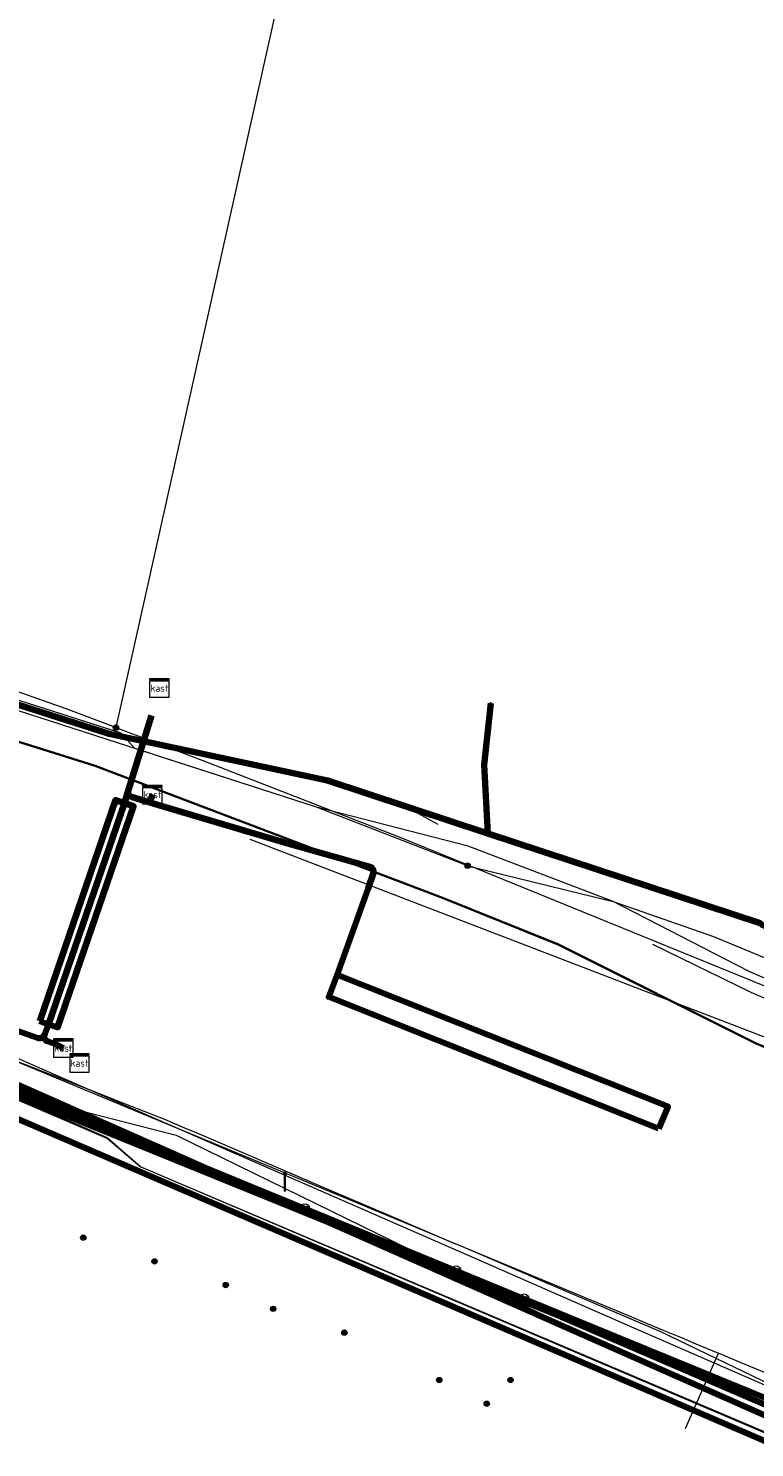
# Model space of a CAD drawing. Extents: x 152558 to 154479, y 462974 to 463683.
# Tile 538 of 638: x 154081 to 154111, y 463348 to 463408. Entities that reach past the tile are written whole.
import ezdxf
from ezdxf.enums import TextEntityAlignment as Align
from ezdxf.lldxf.tags import DXFTag

# ---------------------------------------------------------------- set-up
doc = ezdxf.new("R2010")
doc.units = 0
doc.header["$LTSCALE"] = 0.2
doc.layers.get('0').update_dxf_attribs({"linetype": 'CONTINUOUS'})
for name, color, linetype, lineweight in [('B-RO-KL-DATA_COAXIAAL_17_ZIGGO BV-G', 90, 'KL-DATA-N', 18), ('B-RO-KL-DATA_COAXIAAL_7_ZIGGO BV-G', 90, 'KL-DATA-N', 18), ('B-RO-KL-DATA_DUCT_ZIGGO BV-G', 90, 'CONTINUOUS', 100), ('B-RO-KL-DATA_EUROFIBER NEDERLAND BV-G', 90, 'KL-DATA-N', 18), ('B-RO-KL-DATA_HULPSTUK_KPN BV-S', 90, 'CONTINUOUS', 25), ('B-RO-KL-DATA_HULPSTUK_ZIGGO BV-S', 90, 'CONTINUOUS', 25), ('B-RO-KL-DATA_KABELBED_KPN BV-G', 90, 'CONTINUOUS', 100), ('B-RO-KL-DATA_KABELBED_ZIGGO BV-G', 90, 'CONTINUOUS', 100), ('B-RO-KL-DATA_REGGEFIBER OPERATOR BV-G', 90, 'KL-DATA-N', 18), ('B-RO-KL-DATA_STEDIN NETBEHEER BV-G', 90, 'KL-DATA-N', 18), ('B-RO-KL-ET_LS_400 V_STEDIN NETBEHEER BV-G', 190, 'KL-LS-N', 18), ('B-RO-KL-ET_LS_GEMEENTE AMERSFOORT-S', 190, 'CONTINUOUS', 25), ('B-RO-KL-ET_LS_HULPSTUK_GEMEENTE AMERSFOORT-S', 190, 'CONTINUOUS', 25), ('B-RO-KL-ET_LS_HULPSTUK_STEDIN NETBEHEER BV-S', 190, 'CONTINUOUS', 25), ('B-RO-KL-ET_LS_KABELBED_GEMEENTE AMERSFOORT-G', 190, 'CONTINUOUS', 100), ('B-RO-KL-ET_LS_MANTELBUIS_GEMEENTE AMERSFOORT-G', 190, 'CONTINUOUS', 100), ('B-RO-KL-ET_MS_10 KV_STEDIN NETBEHEER BV-G', 130, 'KL-MS-N', 18), ('B-RO-KL-ET_MS_HULPSTUK_STEDIN NETBEHEER BV-S', 130, 'CONTINUOUS', 25), ('B-RO-KL-GAS_LD_GRIJS GIETIJZER_274_0.1 BAR_STEDIN NETBEHEER BV-G', 50, 'KL-GAS-LD-N', 18), ('B-RO-KL-GAS_LD_PE_32_0.1 BAR_STEDIN NETBEHEER BV-G', 50, 'KL-GAS-LD-N', 18), ('B-RO-KL-WATER_150_VITENS-G', 170, 'KL-WATER-N', 18)]:
    doc.layers.add(name, color=color, linetype=linetype, lineweight=lineweight)
doc.styles.add('NLCS-ISO', font='NLCS-ISO.ttf')
tags = doc.linetypes.add('KL-DATA-N', pattern='A,4,-1,[101,NLCS.SHX,S=0.5,R=0,X=0,Y=0],-1,4,-1,["D",Standard,S=1,R=0,X=-0.25,Y=-0.5],-1.5', length=12.5).pattern_tags.tags
tags[18] = DXFTag(74, 10)
tags = doc.linetypes.add('KL-GAS-LD-N', pattern='A,4,-1,[69,NLCS.SHX,S=0.5,R=0,X=0,Y=0],-1,4,-1,["L",Standard,S=1,R=0,X=0.25,Y=-0.5],-2', length=13).pattern_tags.tags
tags[18] = DXFTag(74, 10)
tags = doc.linetypes.add('KL-LS-N', pattern='A,4,-1,[103,NLCS.SHX,S=0.75,R=0,X=0,Y=0],-1,4,-1,["L",Standard,S=1,R=0,X=0,Y=-0.5],-2', length=13).pattern_tags.tags
tags[18] = DXFTag(74, 10)
tags = doc.linetypes.add('KL-MS-N', pattern='A,4,-1,[103,NLCS.SHX,S=0.75,R=0,X=0,Y=0],-1,4,-1,["M",Standard,S=1,R=0,X=0,Y=-0.5],-2', length=13).pattern_tags.tags
tags[18] = DXFTag(74, 10)
doc.linetypes.add('KL-WATER-N', pattern='A,7,-0.5,[168,NLCS.SHX,S=0.75,R=0,X=0.75,Y=0],-2', length=9.5)

# ---------------------------------------------------------------- blocks, each defined once
blk = doc.blocks.new('SKL-WTB_HULP_MOF-SO')
at = {"linetype": 'ByBlock', "lineweight": 18}
h = blk.add_hatch(color=0, dxfattribs=at)
h.dxf.hatch_style = 1
h.paths.add_polyline_path([(-0.5625, 0, 1), (0.5625, 0, 1)])
at = {"color": 0, "linetype": 'ByBlock', "lineweight": 18}
blk.add_circle((0, 0), 0.5625, dxfattribs=at)
at = {"color": 0, "linetype": 'ByBlock', "lineweight": 18, "style": 'NLCS-ISO', "flags": 1}
for tag, p in [('TYPE', (1.5, 0)), ('OMSCHRIJVING', (1.5, -3)), ('LABEL', (1.5, -1.5))]:
    blk.add_attdef(tag, p, '', height=1, dxfattribs=at)
blk = doc.blocks.new('SKL-WTB_HULP_OVERLENGTE-SO')
at = {"color": 0, "linetype": 'ByBlock', "lineweight": 18}
for centre, radius in [((0, 0), 1), ((-0.42, 0), 0.417), ((0.42, 0), 0.417)]:
    blk.add_circle(centre, radius, dxfattribs=at)
at = {"color": 0, "linetype": 'ByBlock', "lineweight": 18, "style": 'NLCS-ISO', "flags": 1}
for tag, p in [('TYPE', (1.5, 0)), ('OMSCHRIJVING', (1.5, -3)), ('LABEL', (1.5, -1.5))]:
    blk.add_attdef(tag, p, '', height=1, dxfattribs=at)
blk = doc.blocks.new('SKL-WTB_HULP_OVERIG-SO')
at = {"color": 0, "linetype": 'ByBlock', "lineweight": 18}
for points in [[(-0.14, 0.14), (0.14, -0.14)], [(0.14, 0.14), (-0.14, -0.14)]]:
    blk.add_lwpolyline(points, dxfattribs=at)
at = {"color": 0, "linetype": 'ByBlock', "lineweight": 18, "style": 'NLCS-ISO', "flags": 1}
for tag, p in [('TYPE', (1.5, 0)), ('OMSCHRIJVING', (1.5, -3)), ('LABEL', (1.5, -1.5))]:
    blk.add_attdef(tag, p, '', height=1, dxfattribs=at)
blk = doc.blocks.new('SKL-WTB_HULP_KAST-SO')
at = {"color": 0, "linetype": 'ByBlock', "lineweight": 18}
for points in [[(-2, 2), (2, 2), (2, 1.68), (-2, 1.68)], [(-2, 1.52), (2, 1.52), (2, -2), (-2, -2)]]:
    blk.add_lwpolyline(points, close=True, dxfattribs=at)
at = {"color": 0, "linetype": 'ByBlock', "lineweight": 18, "style": 'NLCS-ISO'}
blk.add_text('kast', height=1.5, dxfattribs=at).set_placement((0, 0), align=Align.MIDDLE_CENTER)
at = {"color": 0, "linetype": 'ByBlock', "lineweight": 18, "style": 'NLCS-ISO', "flags": 1}
for tag, p in [('TYPE', (2.5, 0)), ('OMSCHRIJVING', (2.5, -3)), ('LABEL', (2.5, -1.5))]:
    blk.add_attdef(tag, p, '', height=1, dxfattribs=at)
blk = doc.blocks.new('SKL-ET_LS_MAST-SO')
for p, q in [((-0.05, 2.07), (0.05, 2.07)), ((-0.05, -2), (0.05, -2))]:
    blk.add_line(p, q)
for points in [[(-0.18, 1.76), (-0.22, 1.76), (-0.22, 1.84), (-0.18, 1.84), (-0.18, 1.79)], [(-0.18, 1.49), (-0.22, 1.49), (-0.22, 1.57), (-0.18, 1.57), (-0.18, 1.52)], [(-0.18, 1.79), (-0.05, 1.79)], [(-0.18, 1.76), (-0.05, 1.76)], [(-0.18, 1.52), (-0.05, 1.52)], [(-0.18, 1.49), (-0.05, 1.49)], [(-0.05, -2), (-0.05, 2.07)], [(0.05, -2), (0.05, 2.07)], [(0.18, 1.92), (0.05, 1.92)], [(0.18, 1.89), (0.05, 1.89)], [(0.18, 1.66), (0.05, 1.66)], [(0.18, 1.63), (0.05, 1.63)], [(0.18, 1.39), (0.05, 1.39)], [(0.18, 1.36), (0.05, 1.36)], [(0.18, 1.89), (0.22, 1.89), (0.22, 1.97), (0.18, 1.97), (0.18, 1.92)], [(0.18, 1.63), (0.22, 1.63), (0.22, 1.71), (0.18, 1.71), (0.18, 1.66)], [(0.18, 1.36), (0.22, 1.36), (0.22, 1.44), (0.18, 1.44), (0.18, 1.39)]]:
    blk.add_lwpolyline(points)

msp = doc.modelspace()

# ---------------------------------------------------------------- linework, layer by layer
at = {"layer": 'B-RO-KL-DATA_COAXIAAL_17_ZIGGO BV-G', "flags": 128}
for points in [[(153911.525, 463414.117), (153911.88, 463414.031), (153912.048, 463414.728), (153914.583, 463414.075), (153916.139, 463413.623), (153916.24, 463413.567), (153916.259, 463413.644), (153916.307, 463413.842), (153917.919, 463413.275), (153918.539, 463413.057), (153928.61, 463410.465), (153940.923, 463406.507), (153963.402, 463400.27), (153990.431, 463392.045), (154000, 463389.267), (154002.777, 463388.445), (154004.061, 463388.065), (154004.077, 463388.068), (154004.593, 463387.907), (154023.483, 463382.031), (154060.934, 463370.381), (154063.17, 463368.967), (154063.466, 463368.877), (154065.66, 463368.209), (154071.532, 463366.42), (154074.522, 463365.509), (154076.338, 463364.762), (154092.227, 463358.229), (154098.608, 463355.606), (154101.477, 463354.426), (154135.788, 463340.319), (154140.154, 463338.524), (154143.842, 463337.007), (154144.954, 463336.55), (154146.358, 463336.128), (154153.347, 463335.311), (154160.381, 463335.067), (154167.181, 463335.385), (154167.411, 463335.396), (154168.811, 463335.576), (154168.413, 463334.85), (154168.17, 463334.406), (154168.055, 463334.197), (154167.746, 463333.633), (154167.455, 463333.103), (154167.402, 463333.006), (154167.318, 463332.853), (154167.079, 463332.418), (154166.84, 463331.982), (154167.495, 463331.589), (154167.996, 463331.289), (154168.335, 463331.085), (154168.284, 463330.999)], [(154167.594, 463331.754), (154167.495, 463331.589), (154166.84, 463331.982), (154167.079, 463332.418), (154167.318, 463332.853), (154167.402, 463333.006), (154167.455, 463333.103), (154167.746, 463333.633), (154168.055, 463334.197), (154168.17, 463334.406), (154168.413, 463334.85), (154168.811, 463335.576), (154167.411, 463335.396), (154167.181, 463335.385), (154160.381, 463335.067), (154153.347, 463335.311), (154146.358, 463336.128), (154144.954, 463336.55), (154143.842, 463337.007), (154140.154, 463338.524), (154135.788, 463340.319), (154101.477, 463354.426), (154098.608, 463355.606), (154092.227, 463358.229), (154076.338, 463364.762), (154075.548, 463364.777), (154074.771, 463364.636), (154074.383, 463364.482), (154074.038, 463364.346), (154073.376, 463363.918), (154072.811, 463363.367), (154072.365, 463362.716), (154072.058, 463361.991), (154066.506, 463343.618), (154063.166, 463332.566), (154060.577, 463323.999), (154059.52, 463320.502), (154058.63, 463317.557), (154059.723, 463317.226)]]:
    msp.add_lwpolyline(points, dxfattribs=at)
at = {"layer": 'B-RO-KL-DATA_COAXIAAL_7_ZIGGO BV-G', "flags": 128}
for points in [[(154033.98, 463359.049), (154034.658, 463358.848), (154038.134, 463370.593), (154034.504, 463371.697), (154028.285, 463373.589), (154021.587, 463375.626), (154023.483, 463382.031), (154060.934, 463370.381), (154063.17, 463368.967), (154063.466, 463368.877), (154065.66, 463368.209), (154071.532, 463366.42), (154074.522, 463365.509), (154076.338, 463364.762), (154092.227, 463358.229), (154098.608, 463355.606), (154101.477, 463354.426), (154135.788, 463340.319), (154136.315, 463340.08), (154136.787, 463339.744), (154137.185, 463339.322), (154137.493, 463338.831), (154137.7, 463338.29), (154137.765, 463337.913), (154137.798, 463337.719), (154137.783, 463337.139), (154137.757, 463337.148), (154134.206, 463325.503), (154133.891, 463324.475), (154132.81, 463320.929), (154118.048, 463325.454), (154117.719, 463325.555), (154119.377, 463331.325), (154119.664, 463331.967)], [(154033.98, 463359.049), (154034.658, 463358.848), (154038.134, 463370.593), (154034.504, 463371.697), (154028.285, 463373.589), (154021.587, 463375.626), (154023.483, 463382.031), (154060.934, 463370.381), (154063.17, 463368.967), (154063.466, 463368.877), (154065.66, 463368.209), (154071.532, 463366.42), (154074.522, 463365.509), (154076.338, 463364.762), (154092.227, 463358.229), (154098.608, 463355.606), (154101.477, 463354.426), (154135.788, 463340.319), (154136.315, 463340.08), (154136.787, 463339.744), (154137.185, 463339.322), (154137.493, 463338.831), (154137.7, 463338.29), (154137.765, 463337.913), (154137.798, 463337.719), (154137.783, 463337.139), (154137.757, 463337.148), (154134.206, 463325.503), (154133.891, 463324.475), (154132.81, 463320.929), (154118.048, 463325.454), (154117.719, 463325.555), (154119.377, 463331.325), (154121.581, 463330.359)]]:
    msp.add_lwpolyline(points, dxfattribs=at)
at = {"layer": 'B-RO-KL-DATA_DUCT_ZIGGO BV-G', "flags": 128}
for points in [[(154131.127, 463340.012), (154074.383, 463364.482), (154071.077, 463365.932), (154064.383, 463367.972), (154063.466, 463368.877), (154061.563, 463370.754), (154061.164, 463371.147), (154024.333, 463382.643)], [(154166.058, 463330.556), (154163.126, 463325.209), (154162.853, 463324.712), (154162.629, 463324.835), (154158.551, 463327.07), (154150.74, 463331.14), (154148.635, 463332.424), (154145.833, 463334.348), (154144.698, 463335.127), (154139.195, 463337.46), (154137.765, 463337.913), (154134.906, 463338.817), (154131.127, 463340.012), (154074.383, 463364.482), (154071.077, 463365.932), (154064.383, 463367.972), (154063.466, 463368.877), (154061.563, 463370.754), (154061.164, 463371.147), (154024.333, 463382.643)], [(154166.058, 463330.556), (154163.126, 463325.209), (154162.853, 463324.712), (154162.629, 463324.835), (154158.551, 463327.07), (154150.74, 463331.14), (154148.635, 463332.424), (154145.833, 463334.348), (154144.698, 463335.127), (154139.195, 463337.46), (154137.765, 463337.913), (154134.906, 463338.817), (154131.127, 463340.012), (154074.383, 463364.482), (154071.077, 463365.932), (154064.383, 463367.972), (154063.466, 463368.877), (154061.563, 463370.754), (154061.164, 463371.147), (154024.333, 463382.643)], [(154135.788, 463340.319), (154101.477, 463354.426), (154098.608, 463355.606), (154092.227, 463358.229), (154076.338, 463364.762), (154074.522, 463365.509), (154063.466, 463368.877), (154063.17, 463368.967), (154060.934, 463370.381), (154023.483, 463382.031)], [(154023.483, 463382.031), (154060.934, 463370.381), (154063.17, 463368.967), (154063.466, 463368.877), (154074.522, 463365.509), (154076.338, 463364.762), (154092.227, 463358.229), (154098.608, 463355.606), (154101.477, 463354.426), (154135.788, 463340.319), (154144.954, 463336.55), (154146.358, 463336.128), (154153.347, 463335.311), (154160.381, 463335.067), (154167.181, 463335.385), (154166.568, 463332.146), (154166.84, 463331.982), (154166.781, 463331.874), (154166.661, 463331.655), (154166.649, 463331.633), (154166.541, 463331.436), (154166.421, 463331.217), (154166.153, 463330.729), (154166, 463330.813)], [(154166, 463330.813), (154166.153, 463330.729), (154166.421, 463331.217), (154166.541, 463331.436), (154166.649, 463331.633), (154166.661, 463331.655), (154166.781, 463331.874), (154166.84, 463331.982), (154166.568, 463332.146), (154167.181, 463335.385), (154160.381, 463335.067), (154153.347, 463335.311), (154146.358, 463336.128), (154144.954, 463336.55), (154135.788, 463340.319), (154101.477, 463354.426), (154098.608, 463355.606), (154092.227, 463358.229), (154076.338, 463364.762), (154074.522, 463365.509), (154063.466, 463368.877), (154063.17, 463368.967), (154060.934, 463370.381), (154023.483, 463382.031)], [(154023.483, 463382.031), (154060.934, 463370.381), (154063.17, 463368.967), (154063.466, 463368.877), (154074.522, 463365.509), (154076.338, 463364.762), (154092.227, 463358.229), (154098.608, 463355.606), (154101.477, 463354.426), (154135.788, 463340.319), (154144.954, 463336.55), (154146.358, 463336.128), (154153.347, 463335.311), (154160.381, 463335.067), (154167.181, 463335.385), (154166.568, 463332.146), (154166.84, 463331.982), (154166.781, 463331.874), (154166.661, 463331.655), (154166.649, 463331.633), (154166.541, 463331.436), (154166.421, 463331.217), (154166.153, 463330.729), (154166, 463330.813)], [(154166, 463330.813), (154166.153, 463330.729), (154166.421, 463331.217), (154166.541, 463331.436), (154166.649, 463331.633), (154166.661, 463331.655), (154166.781, 463331.874), (154166.84, 463331.982), (154166.568, 463332.146), (154167.181, 463335.385), (154160.381, 463335.067), (154153.347, 463335.311), (154146.358, 463336.128), (154144.954, 463336.55), (154135.788, 463340.319), (154101.477, 463354.426), (154098.608, 463355.606), (154092.227, 463358.229), (154076.338, 463364.762), (154074.522, 463365.509), (154063.466, 463368.877), (154063.17, 463368.967), (154060.934, 463370.381), (154023.483, 463382.031)], [(154166, 463330.813), (154166.153, 463330.729), (154166.421, 463331.217), (154166.541, 463331.436), (154166.649, 463331.633), (154166.661, 463331.655), (154166.781, 463331.874), (154166.84, 463331.982), (154166.568, 463332.146), (154167.181, 463335.385), (154160.381, 463335.067), (154153.347, 463335.311), (154146.358, 463336.128), (154144.954, 463336.55), (154135.788, 463340.319), (154101.477, 463354.426), (154098.608, 463355.606), (154092.227, 463358.229), (154076.338, 463364.762), (154074.522, 463365.509), (154063.466, 463368.877), (154063.17, 463368.967), (154060.934, 463370.381), (154023.483, 463382.031)], [(154166, 463330.813), (154166.153, 463330.729), (154166.421, 463331.217), (154166.541, 463331.436), (154166.649, 463331.633), (154166.661, 463331.655), (154166.781, 463331.874), (154166.84, 463331.982), (154166.568, 463332.146), (154167.181, 463335.385), (154160.381, 463335.067), (154153.347, 463335.311), (154146.358, 463336.128), (154144.954, 463336.55), (154135.788, 463340.319), (154101.477, 463354.426), (154098.608, 463355.606), (154092.227, 463358.229), (154076.338, 463364.762), (154074.522, 463365.509), (154063.466, 463368.877), (154063.17, 463368.967), (154060.934, 463370.381), (154023.483, 463382.031)], [(154166, 463330.813), (154166.153, 463330.729), (154166.421, 463331.217), (154166.541, 463331.436), (154166.649, 463331.633), (154166.661, 463331.655), (154166.781, 463331.874), (154166.84, 463331.982), (154166.568, 463332.146), (154167.181, 463335.385), (154160.381, 463335.067), (154153.347, 463335.311), (154146.358, 463336.128), (154144.954, 463336.55), (154135.788, 463340.319), (154101.477, 463354.426), (154098.608, 463355.606), (154092.227, 463358.229), (154076.338, 463364.762), (154074.522, 463365.509), (154063.466, 463368.877), (154063.17, 463368.967), (154060.934, 463370.381), (154023.483, 463382.031)], [(154023.483, 463382.031), (154060.934, 463370.381), (154063.17, 463368.967), (154063.466, 463368.877), (154074.522, 463365.509), (154076.338, 463364.762), (154092.227, 463358.229), (154098.608, 463355.606), (154101.477, 463354.426), (154135.788, 463340.319), (154144.954, 463336.55), (154146.358, 463336.128), (154153.347, 463335.311), (154160.381, 463335.067), (154167.181, 463335.385), (154168.811, 463335.576), (154168.413, 463334.85), (154167.746, 463333.633), (154166.84, 463331.982), (154167.495, 463331.589), (154167.996, 463331.289), (154168.335, 463331.085), (154168.284, 463330.999)], [(154135.788, 463340.319), (154101.477, 463354.426), (154098.608, 463355.606), (154092.227, 463358.229), (154076.338, 463364.762), (154074.522, 463365.509), (154063.466, 463368.877), (154063.17, 463368.967), (154060.934, 463370.381), (154023.483, 463382.031)]]:
    msp.add_lwpolyline(points, dxfattribs=at)
at = {"layer": 'B-RO-KL-DATA_EUROFIBER NEDERLAND BV-G', "flags": 128}
for points in [[(153468.28, 463410.709), (153474.1, 463405.3), (153477.2, 463402), (153482.8, 463396.5), (153483.4, 463396.1), (153484.5, 463395.7), (153485.1, 463395.1), (153485.4, 463394.6), (153489.3, 463383.7), (153490.1, 463382.6), (153492.1, 463377.5), (153494.9, 463369), (153496.7, 463364.6), (153498.9, 463358.9), (153501, 463356.3), (153505.1, 463353.7), (153510.5, 463352.7), (153530.4, 463349.1), (153532.5, 463348.3), (153547.9, 463345.7), (153551.9, 463346.5), (153555.7, 463348.2), (153557.3, 463348.2), (153558.5, 463347.8), (153559.2, 463347.2), (153560.9, 463345.6), (153561.7, 463345), (153561.8, 463344.9), (153568.5, 463352.7), (153576.9, 463362.5), (153578.8, 463365), (153584.8, 463371.9), (153585.8, 463373.1), (153593.1, 463375.7), (153602.2, 463379), (153603.8, 463379.4), (153605.2, 463379.4), (153609.1, 463378.7), (153626, 463375.8), (153642.2, 463372.7), (153655.9, 463370.3), (153658, 463369.7), (153659.2, 463368.7), (153659.9, 463368.7), (153667.9, 463367.3), (153668.5, 463367.2), (153668.8, 463368.3), (153670, 463374.4), (153671.1, 463375.4), (153672.1, 463376.5), (153672.6, 463378.9), (153676.2, 463398.8), (153679.2, 463403.2), (153680.4, 463405.6), (153682.6, 463410.3), (153684.2, 463415.8), (153686.1, 463425.6), (153688.2, 463439.2), (153691.7, 463458.3), (153692.5, 463459.2), (153694.5, 463469.3), (153695, 463472.5), (153695.6, 463473), (153696.8, 463473.3), (153714.4, 463468.6), (153734.1, 463463.4), (153764.6, 463455.2), (153795.3, 463447.1), (153824.6, 463439.2), (153850.3, 463432.5), (153853.5, 463431.6), (153854.6, 463431.1), (153855.6, 463430.2), (153856.9, 463429.6), (153858.6, 463429.2), (153862.3, 463428.3), (153862.8, 463428.3), (153863.4, 463428.4), (153864.6, 463428.2), (153865.4, 463427.8), (153867.6, 463427.3), (153869.5, 463426.7), (153870.3, 463426.8), (153872.6, 463426.9), (153881.5, 463424.5), (153892.7, 463421.2), (153908.9, 463416.3), (153914.4, 463414.6), (153916.7, 463413.8), (153917.9, 463413.7), (153924.7, 463411.6), (153925.7, 463411.2), (153926.3, 463411), (153927, 463410.3), (153937.8, 463407.2), (153962.3, 463400.1), (153977.3, 463395.5), (153980.3, 463394.8), (153982.6, 463394.8), (153989.8, 463392.6), (153994, 463391.5), (154002.9, 463388.7), (154017.2, 463384.4), (154040.4, 463377.4), (154061, 463371.2), (154063.8, 463370.2), (154064.9, 463369.4), (154072.3, 463366.7), (154077.4, 463364.9), (154077.8, 463364.4), (154078.3, 463363.6), (154083.9, 463361.2), (154085.3, 463360), (154131.3, 463340.4), (154133.3, 463339.8), (154135, 463340.5), (154137.2, 463340.5), (154195.5, 463339), (154196.5, 463338.8), (154205.1, 463318.8), (154207.907, 463314.948), (154215.408, 463306.208), (154238.158, 463279.967), (154239.892, 463278.39), (154243.9, 463273.8), (154244.9, 463273.2), (154246.4, 463273.4), (154247.978, 463272.872), (154250.1, 463272.8), (154252.7, 463273.5), (154255.6, 463274.8), (154256.5, 463274.3)], [(154016.8, 463312), (153994.745, 463308.89), (153993.681, 463305.321), (153987.622, 463306.875), (153978.649, 463309.505), (153975.017, 463312.518), (153970.509, 463313.95), (153970.101, 463314.146), (153970.667, 463315.034), (153972.558, 463321.404), (153972.757, 463322.08), (153973.3, 463323.2), (153979.1, 463342.6), (153985.5, 463364.6), (153989.2, 463377.4), (153992, 463386.8), (153993.058, 463390.909), (153991.86, 463392.39), (153992.552, 463391.876), (153994, 463391.5), (154001.7, 463389.1), (154062.3, 463370.7), (154063.8, 463370.2), (154064.9, 463369.4), (154072.3, 463366.7), (154077.4, 463364.9), (154078.3, 463363.6), (154083.9, 463361.2), (154085.3, 463360), (154131.3, 463340.4), (154133.3, 463339.8), (154135, 463340.5), (154137.2, 463340.5), (154195.5, 463339), (154196.5, 463338.8), (154202.5, 463324.4), (154205.1, 463318.8), (154207.9, 463314.9), (154238.2, 463280), (154240.1, 463278.2), (154243.9, 463273.8), (154244.9, 463273.2), (154246.4, 463273.4), (154248.2, 463272.9), (154250.1, 463272.8), (154252.7, 463273.5), (154255.6, 463274.8), (154256.5, 463274.3)], [(153991.86, 463392.39), (153992.552, 463391.876), (153994, 463391.5), (154063.82, 463370.18), (154064.92, 463369.38), (154072.32, 463366.68), (154077.42, 463364.88), (154078.32, 463363.58), (154083.92, 463361.18), (154085.32, 463359.98), (154131.32, 463340.38), (154133.32, 463339.78), (154135.02, 463340.48), (154137.22, 463340.48), (154195.52, 463338.98), (154196.52, 463338.78), (154202.567, 463324.366), (154205.12, 463318.78), (154207.927, 463314.928), (154238.178, 463279.947), (154240.12, 463278.18), (154243.92, 463273.78), (154244.92, 463273.18), (154246.42, 463273.38), (154248.22, 463272.88), (154250.12, 463272.78), (154252.72, 463273.48), (154255.62, 463274.78), (154256.52, 463274.28)]]:
    msp.add_lwpolyline(points, dxfattribs=at)
at = {"layer": 'B-RO-KL-DATA_KABELBED_KPN BV-G', "flags": 128}
for points in [[(154053.667, 463387.693), (154065.166, 463384.248), (154083.988, 463378.218), (154093.183, 463376.259), (154099.948, 463374.025)], [(154023.609, 463382.108), (154039.293, 463377.296), (154060.913, 463370.596), (154060.997, 463370.57), (154065.279, 463368.874), (154076.159, 463364.568), (154093.345, 463357.593), (154103.036, 463353.659), (154123.825, 463344.703), (154133.679, 463340.459), (154147.969, 463332.929), (154160.423, 463326.07), (154171.43, 463320.009), (154183.146, 463313.529), (154190.752, 463309.247), (154198.066, 463304.484), (154205.058, 463299.26), (154210.518, 463294.483), (154215.706, 463289.412), (154220.366, 463284.338), (154221.547, 463282.958), (154223.766, 463280.374), (154225.384, 463278.497)], [(154099.788, 463376.912), (154100.066, 463379.522)], [(154099.948, 463374.025), (154099.788, 463376.912)], [(154099.948, 463374.025), (154111.414, 463370.241), (154111.477, 463370.193), (154134.186, 463360.223)], [(154076.388, 463365.094), (154093.345, 463357.593), (154136.742, 463338.394)]]:
    msp.add_lwpolyline(points, dxfattribs=at)
at = {"layer": 'B-RO-KL-DATA_KABELBED_ZIGGO BV-G', "flags": 128}
for points in [[(154074.383, 463364.482), (154131.127, 463340.012), (154134.906, 463338.817)], [(154092.227, 463358.229), (154076.338, 463364.762)], [(154098.608, 463355.606), (154092.227, 463358.229)], [(154101.477, 463354.426), (154098.608, 463355.606)], [(154135.788, 463340.319), (154101.477, 463354.426)]]:
    msp.add_lwpolyline(points, dxfattribs=at)
at = {"layer": 'B-RO-KL-DATA_REGGEFIBER OPERATOR BV-G', "flags": 128}
for points in [[(153913.026, 463588.512), (153917.76, 463582.722), (153919.9, 463579.922), (153924.934, 463573.097), (153927.032, 463570.267), (153933.653, 463560.089), (153933.956, 463559.624), (153934.595, 463558.796), (153937.716, 463554.144), (153938.807, 463552.275), (153943.634, 463544.003), (153947.383, 463537.578), (153951.323, 463530.823), (153953.389, 463527.284), (153957.224, 463520.71), (153957.853, 463519.633), (153960.041, 463515.881), (153962.853, 463511.062), (153963.464, 463508.781), (153963.928, 463507.049), (153963.644, 463504.785), (153962.325, 463498.485), (153961.455, 463494.997), (153960.239, 463491.303), (153958.397, 463483.786), (153957.944, 463479.606), (153954.985, 463469.052), (153954.244, 463465.148), (153952.646, 463458.358), (153950.63, 463450.133), (153949.515, 463446.123), (153948.072, 463437.827), (153948.288, 463436.438), (153948.3, 463434.376), (153940.971, 463408.585), (153940.791, 463406.717), (153943.917, 463405.672), (153971.356, 463397.31), (153978.673, 463395.463), (153980.116, 463395.147), (153991.663, 463391.417), (153993.633, 463390.453), (153994.742, 463390.094), (154001.128, 463388.088), (154001.433, 463388.121), (154003.47, 463388.264), (154020.522, 463383.048), (154027.112, 463381.043), (154033.511, 463379.079), (154061.449, 463370.399), (154064.988, 463369.251), (154070.922, 463367.467), (154071.858, 463367.076), (154075.578, 463364.2), (154086.819, 463361.31), (154106.391, 463351.737), (154132.83, 463340.54), (154137.035, 463338.803), (154137.709, 463338.569), (154138.277, 463338.371), (154144.3, 463334.72), (154145.009, 463333.632), (154146.493, 463332.615), (154147.287, 463331.526), (154147.807, 463330.658), (154150.955, 463329.127), (154158.381, 463325.878), (154163.778, 463321.905), (154165.175, 463321.095), (154199.219, 463301.799), (154200.484, 463300.773), (154200.571, 463300.703), (154200.751, 463300.405), (154202.614, 463298.367), (154204.327, 463296.233), (154206.144, 463293.969), (154208.533, 463292.484), (154210.327, 463290.627), (154214.051, 463287.018), (154216.8, 463284.074), (154220.134, 463280.74), (154224.551, 463278.522), (154230.35, 463272.055), (154233.354, 463268.951), (154237.519, 463264.418), (154238.083, 463263.804), (154240.863, 463260.285), (154247.202, 463252.446), (154251.117, 463247.66), (154253.437, 463245.444), (154256.055, 463242.323), (154262.177, 463235.067), (154264.7, 463231.812), (154270.615, 463224.492), (154271.487, 463223.729), (154274.37, 463220.367), (154276.645, 463217.464), (154276.595, 463217.282), (154277.779, 463215.646), (154282.304, 463211.067), (154289.107, 463203.391), (154289.983, 463202.227), (154293.428, 463198.113), (154296.69, 463194.483), (154300.357, 463189.855), (154305.54, 463183.689), (154307.739, 463180.917), (154307.896, 463180.72), (154313.53, 463173.874), (154313.622, 463173.741), (154316.339, 463170.504), (154320.528, 463165.57), (154322.36, 463163.464), (154324.992, 463160.503), (154326.192, 463158.752), (154329.288, 463154.993), (154331.805, 463152.468), (154333.713, 463149.321), (154334.283, 463148.44), (154334.541, 463147.292), (154334.812, 463147.033), (154329.172, 463139.667), (154323.933, 463133.834), (154323.157, 463133.017), (154321.935, 463131.325), (154318.633, 463125.879), (154317.325, 463123.722), (154314.87, 463119.347), (154310.957, 463111.007), (154310.969, 463111.017), (154309.104, 463106.328), (154306.068, 463098.881), (154304.322, 463094.507), (154301.175, 463084.112), (154300.364, 463081.57), (154299.19, 463076.336), (154297.502, 463066.468), (154295.862, 463060.47), (154295.325, 463056.67), (154294.354, 463050.162), (154294.347, 463048.617), (154292.094, 463027.261), (154292.751, 463021.483), (154292.716, 463020.645), (154293.38, 463017.418), (154294.812, 463010.982), (154294.759, 463003.827), (154295.336, 463003.563), (154303.867, 463000.732), (154307.831, 463001.078), (154316.275, 463004.819), (154316.846, 463004.763), (154326.456, 462982.209)], [(153131, 463431.7), (153133.1, 463432.5), (153135.4, 463432.2), (153155.7, 463428.9), (153175.9, 463425.6), (153177.3, 463424.9), (153178, 463423.9), (153178.2, 463422.1), (153177.7, 463418.5), (153178.3, 463418.4), (153182.7, 463417.7), (153183.3, 463417.5), (153183.5, 463419), (153184.2, 463421.4), (153185.5, 463422.5), (153187.6, 463422.9), (153190, 463422.5), (153204.7, 463419.9), (153226.2, 463416), (153236.1, 463414.2), (153237.6, 463412.5), (153238.2, 463410.6), (153238.2, 463409.9), (153238.1, 463408.2), (153238.2, 463407.9), (153243.5, 463407), (153243.9, 463406.9), (153244.2, 463408.4), (153245.3, 463410.7), (153248.2, 463412.3), (153249.7, 463412.2), (153268.1, 463409), (153292.7, 463404.7), (153294.7, 463403.4), (153296.2, 463403.2), (153296.4, 463403.1), (153297.5, 463402.9), (153298.4, 463402.6), (153299.2, 463402.5), (153304.9, 463401.2), (153305.2, 463401.2), (153307.1, 463400.8), (153310.9, 463400.6), (153333.1, 463396.6), (153341.8, 463395.1), (153343.9, 463394.2), (153346.4, 463391.9), (153346.5, 463391.6), (153354.7, 463390.6), (153357.3, 463390.9), (153359.8, 463391.2), (153362.3, 463391.5), (153367.5, 463390.5), (153368.5, 463390.7), (153370.7, 463404.7), (153371.2, 463408.1), (153372.4, 463415.4), (153372.9, 463418.7), (153373.1, 463419.6), (153374.2, 463420), (153375.2, 463420.4), (153397.3, 463416.9), (153413.7, 463413.9), (153413.8, 463413.2), (153413.4, 463410.6), (153413.5, 463409.8), (153415.2, 463409.4), (153420.9, 463408.3), (153424.9, 463407.4), (153425.2, 463408), (153426.4, 463412), (153427.3, 463412.7), (153427.9, 463413.5), (153428.6, 463418.2), (153428.6, 463418.5), (153437.4, 463416.7), (153440.9, 463415.8), (153454.5, 463412.9), (153457.3, 463412.3), (153462.1, 463411.4), (153464.6, 463411), (153465.5, 463411.3), (153467, 463411.5), (153467.5, 463411.4), (153474.1, 463405.3), (153477.2, 463402), (153482.8, 463396.5), (153483.4, 463396.1), (153484.5, 463395.7), (153485.1, 463395.1), (153485.4, 463394.6), (153489.3, 463383.7), (153490.1, 463382.6), (153492.1, 463377.5), (153495, 463368.8), (153496.7, 463364.6), (153498.3, 463360.6), (153498.9, 463358.9), (153501, 463356.3), (153505.1, 463353.7), (153510.5, 463352.7), (153530.4, 463349.1), (153532.5, 463348.3), (153547.9, 463345.7), (153551.9, 463346.5), (153555.7, 463348.2), (153557.3, 463348.2), (153558.5, 463347.8), (153561.7, 463345), (153561.8, 463344.9), (153568.5, 463352.7), (153576.9, 463362.5), (153578.8, 463365), (153584.8, 463371.9), (153585.8, 463373.1), (153593.1, 463375.7), (153602.2, 463379), (153603.8, 463379.4), (153605.2, 463379.4), (153609.1, 463378.7), (153626, 463375.8), (153642.2, 463372.7), (153655.9, 463370.3), (153658, 463369.7), (153659.2, 463368.7), (153659.9, 463368.7), (153667.9, 463367.3), (153669, 463367.1), (153668.8, 463368.3), (153670, 463374.4), (153671.1, 463375.4), (153672.1, 463376.5), (153672.7, 463379.1), (153676.2, 463398.8), (153678.8, 463402.6), (153679.5, 463403.8), (153680.4, 463405.6), (153682.6, 463410.3), (153684.2, 463415.8), (153686.1, 463425.6), (153687.2, 463431.7), (153688.2, 463439.2), (153691.7, 463458.3), (153692.5, 463459.2), (153694.5, 463469.3), (153695, 463472.5), (153695.6, 463473), (153696.8, 463473.3), (153714.4, 463468.6), (153734.1, 463463.4), (153764.6, 463455.2), (153795.3, 463447.1), (153824.6, 463439.2), (153850.3, 463432.5), (153853.5, 463431.6), (153854.6, 463431.1), (153855.6, 463430.2), (153856.9, 463429.6), (153858.6, 463429.2), (153862.3, 463428.3), (153862.8, 463428.3), (153863.4, 463428.4), (153864.6, 463428.2), (153865.4, 463427.8), (153867.6, 463427.3), (153869.5, 463426.7), (153870.3, 463426.8), (153872.6, 463426.9), (153881.5, 463424.5), (153892.7, 463421.2), (153908.9, 463416.3), (153914.4, 463414.6), (153916.7, 463413.8), (153917.9, 463413.7), (153924.7, 463411.6), (153925.7, 463411.2), (153926.3, 463411), (153927, 463410.3), (153937.8, 463407.2), (153962.3, 463400.1), (153977.3, 463395.5), (153980.3, 463394.8), (153982.6, 463394.8), (153989.8, 463392.6), (153994, 463391.5), (154002.9, 463388.7), (154017.2, 463384.4), (154041, 463377.3), (154061, 463371.2), (154063.8, 463370.2), (154064.9, 463369.4), (154077.4, 463364.9), (154078.3, 463363.6), (154083.9, 463361.2), (154085.3, 463360), (154131.3, 463340.4), (154133.3, 463339.8), (154135, 463340.5), (154137.2, 463340.5), (154195.5, 463339), (154196.5, 463338.8), (154202.6, 463324.3), (154205.1, 463318.8), (154207.8, 463315.1), (154212, 463310.1), (154214, 463307.9), (154215.9, 463305.7), (154217.9, 463303.5), (154219.9, 463301.3), (154238, 463280.1), (154240.1, 463278.2), (154243.9, 463273.8), (154244.6, 463273), (154246.2, 463273.4), (154246.4, 463273.4), (154248.2, 463272.9), (154250.1, 463272.8), (154252.7, 463273.5), (154258.4, 463276.1), (154262.2, 463278.2), (154278.3, 463284.9), (154306.7, 463297.1), (154330.5, 463306.7), (154333.4, 463304.3), (154337.9, 463299.7), (154338.9, 463298.8), (154341.6, 463297.8), (154344.4, 463297.1), (154346.8, 463297), (154349.2, 463297.2), (154351.6, 463297.9), (154354.8, 463299.1), (154356, 463299.4), (154357.5, 463298.9), (154358.1, 463298.7), (154361.192, 463299.949)], [(153937.757, 463407.218), (153962.325, 463400.084), (153977.328, 463395.535), (153980.26, 463394.765), (153982.613, 463394.76), (153989.755, 463392.556), (153994.039, 463391.51), (154002.947, 463388.736), (154017.152, 463384.45), (154040.979, 463377.27), (154060.962, 463371.175), (154063.827, 463370.234), (154064.898, 463369.36), (154077.407, 463364.923), (154078.35, 463363.644), (154083.902, 463361.213), (154085.33, 463359.987), (154131.331, 463340.448), (154133.268, 463339.82), (154135.014, 463340.506), (154137.234, 463340.463), (154195.506, 463339.041), (154196.518, 463338.821), (154202.608, 463324.325), (154205.099, 463318.815), (154207.823, 463315.096), (154212, 463310.142), (154213.962, 463307.921), (154215.926, 463305.702), (154217.89, 463303.484), (154219.855, 463301.267), (154238.026, 463280.13), (154240.109, 463278.181), (154243.918, 463273.786), (154244.599, 463273.031)], [(153937.757, 463407.218), (153962.325, 463400.084), (153977.328, 463395.535), (153980.26, 463394.765), (153982.613, 463394.76), (153989.755, 463392.556), (153994.039, 463391.51), (154002.947, 463388.736), (154017.152, 463384.45), (154040.979, 463377.27), (154060.962, 463371.175), (154063.827, 463370.234), (154064.898, 463369.36), (154077.407, 463364.923), (154078.35, 463363.644), (154083.902, 463361.213), (154085.33, 463359.987), (154131.331, 463340.448), (154133.268, 463339.82)], [(154064.7, 463369.344), (154064.988, 463369.251), (154070.922, 463367.467), (154071.858, 463367.076), (154075.578, 463364.2), (154086.819, 463361.31), (154106.391, 463351.737), (154132.83, 463340.54), (154137.035, 463338.803), (154137.709, 463338.569)]]:
    msp.add_lwpolyline(points, dxfattribs=at)
at = {"layer": 'B-RO-KL-DATA_STEDIN NETBEHEER BV-G', "flags": 128}
for points in [[(154241.663, 463272.775), (154240.779, 463273.319), (154238.716, 463275.312), (154219.28, 463297.994), (154209.469, 463309.481), (154205.844, 463312.881), (154202.281, 463315.87), (154197.657, 463319.445), (154195.282, 463321.202), (154168.159, 463335.795), (154154.035, 463339.957), (154153.41, 463340.426), (154153.097, 463341.129), (154153.097, 463341.715), (154155.16, 463351.571), (154153.857, 463351.607), (154153.071, 463351.777), (154152.269, 463351.826), (154143.433, 463353.101), (154139.353, 463354.145), (154133.483, 463355.941), (154111.247, 463365.15), (154102.91, 463369.317), (154098.034, 463371.285), (154083.4, 463376.845), (154070.391, 463380.933), (154042.913, 463389.369), (154000, 463402.641), (153971.113, 463411.354), (153951.788, 463417.517), (153936.83, 463421.583), (153912.116, 463429.29), (153901.725, 463431.913), (153899.74, 463432.245), (153897.717, 463432.796), (153892.884, 463431.796), (153879.879, 463435.343), (153872.535, 463437.292), (153870.878, 463438.371), (153868.804, 463439.134), (153866.524, 463438.937), (153834.598, 463447.402), (153819.304, 463451.731), (153785.875, 463460.819), (153738.066, 463474.273), (153704.153, 463482.996), (153640.722, 463500), (153619.302, 463505.321), (153578.059, 463516.512), (153523.566, 463531.081), (153512.661, 463534.039), (153484.716, 463541.417), (153458.418, 463548.696), (153457.352, 463553.635), (153413.527, 463565.319), (153389.742, 463571.84), (153370.691, 463576.739), (153320.778, 463590.118), (153286.029, 463599.544), (153248.965, 463609.62), (153211.671, 463619.676), (153176.869, 463628.98), (153157.188, 463635.289), (153111.754, 463653.166), (153096.88, 463659.382), (153091.537, 463661.836)], [(154158.127, 463352.701), (154153.078, 463351.827), (154152.274, 463351.876), (154143.443, 463353.15), (154139.367, 463354.193), (154133.5, 463355.988), (154111.268, 463365.196), (154102.931, 463369.363), (154098.052, 463371.332), (154083.416, 463376.892), (154070.406, 463380.981), (154042.928, 463389.417), (154000, 463402.693), (153971.128, 463411.402), (153951.802, 463417.565), (153936.844, 463421.631), (153912.13, 463429.338), (153901.735, 463431.962), (153899.751, 463432.294), (153897.147, 463433.003), (153893.424, 463434.192)], [(154158.061, 463352.733), (154152.977, 463353.03), (154148.652, 463353.504), (154145.274, 463354.303), (154142.369, 463355.102), (154139.276, 463356.079), (154134.887, 463357.767), (154128.921, 463360.313), (154110.958, 463368.217), (154105.22, 463371.165), (154099.119, 463373.487), (154092.733, 463375.129), (154085.072, 463377.606), (154084.503, 463378.252), (154070.89, 463382.611), (154043.48, 463391.235), (154041.393, 463391.257), (154040.152, 463391.643), (154038.704, 463392.722), (154000, 463404.776), (153971.766, 463413.508), (153955.961, 463418.375)]]:
    msp.add_lwpolyline(points, dxfattribs=at)
at = {"layer": 'B-RO-KL-ET_LS_400 V_STEDIN NETBEHEER BV-G', "flags": 128}
for points in [[(154091.225, 463409.652), (154084.278, 463378.487)], [(154084.278, 463378.487), (154082.186, 463379.278), (154077.08, 463381.078), (154071.803, 463382.838)], [(154084.278, 463378.487), (154087.943, 463377.102), (154096.237, 463373.867), (154132.68, 463359.01)], [(154097.01, 463374.87), (154096.573, 463375.113)], [(154097.85, 463374.4), (154097.01, 463374.87)], [(154130.094, 463358.341), (154089.937, 463373.77)], [(154074.753, 463366.549), (154076.929, 463365.691), (154080.033, 463364.468), (154083.678, 463363.032), (154084.348, 463362.768), (154086.316, 463361.993), (154087.166, 463361.629), (154087.68, 463361.409), (154090.167, 463360.344), (154090.398, 463360.245), (154091.797, 463359.646), (154092.646, 463359.283), (154092.969, 463359.145), (154095.217, 463358.182), (154095.347, 463358.126), (154098.514, 463356.769), (154098.73, 463356.677), (154101.123, 463355.652), (154101.617, 463355.44), (154101.828, 463355.35), (154107.215, 463353.042), (154112.291, 463350.607), (154112.418, 463350.546), (154112.511, 463350.501), (154112.629, 463350.444), (154114.921, 463349.345), (154115.091, 463349.263), (154115.142, 463349.238), (154115.221, 463349.2), (154117.374, 463348.167), (154117.425, 463348.143), (154117.582, 463348.067), (154117.773, 463347.975), (154119.558, 463347.119), (154119.789, 463347.008), (154119.876, 463346.966), (154119.881, 463346.964), (154122.851, 463345.539), (154122.874, 463345.528), (154122.912, 463345.51), (154122.958, 463345.488), (154125.648, 463344.197)]]:
    msp.add_lwpolyline(points, dxfattribs=at)
at = {"layer": 'B-RO-KL-ET_LS_KABELBED_GEMEENTE AMERSFOORT-G', "flags": 128}
for points in [[(154084.798, 463375.816), (154085.776, 463378.996)], [(154081.264, 463365.537), (154081.441, 463365.984), (154084.641, 463375.306), (154084.798, 463375.816)], [(154084.798, 463375.816), (154084.79, 463375.738), (154084.813, 463375.663), (154084.862, 463375.603), (154084.931, 463375.566), (154085.522, 463375.388)], [(154085.815, 463375.666), (154085.772, 463375.522), (154085.735, 463375.453), (154085.675, 463375.403), (154085.6, 463375.38), (154085.522, 463375.388)], [(154085.522, 463375.388), (154086.121, 463375.208), (154091.762, 463373.532), (154094.989, 463372.617), (154095.06, 463372.58), (154095.111, 463372.519), (154095.133, 463372.442), (154095.124, 463372.362), (154094.908, 463371.706)], [(154094.908, 463371.706), (154093.602, 463368.07)], [(154107.145, 463361.599), (154107.537, 463362.519), (154093.602, 463368.07), (154093.239, 463367.139), (154107.136, 463361.603)], [(154077.32, 463367.653), (154077.12, 463366.971), (154077.113, 463366.896), (154077.134, 463366.824), (154077.181, 463366.764), (154077.246, 463366.726), (154081.006, 463365.408), (154081.082, 463365.397), (154081.156, 463365.414), (154081.218, 463365.459), (154081.259, 463365.523)], [(154081.264, 463365.537), (154081.25, 463365.459), (154081.269, 463365.381), (154081.316, 463365.316), (154081.384, 463365.275), (154081.737, 463365.151), (154082.062, 463364.984)]]:
    msp.add_lwpolyline(points, dxfattribs=at)
at = {"layer": 'B-RO-KL-ET_LS_MANTELBUIS_GEMEENTE AMERSFOORT-G', "flags": 128}
msp.add_lwpolyline([(154081.063, 463366.114), (154081.819, 463365.854), (154085.019, 463375.176), (154084.263, 463375.436), (154081.066, 463366.123)], dxfattribs=at)
at = {"layer": 'B-RO-KL-ET_MS_10 KV_STEDIN NETBEHEER BV-G', "flags": 128}
for points in [[(154099.092, 463372.665), (154092.733, 463375.129), (154070.776, 463382.227), (154043.306, 463390.661), (153994.605, 463405.827), (153972.041, 463412.791), (153952.221, 463419.109), (153937.315, 463423.368), (153917.456, 463429.649), (153903.347, 463433.857), (153902.835, 463433.963), (153902.311, 463433.977), (153901.793, 463433.9), (153901.297, 463433.734), (153900.837, 463433.484), (153900.427, 463433.158), (153900.08, 463432.766), (153899.807, 463432.319), (153899.615, 463431.831), (153896.338, 463420.682), (153894.497, 463421.169)], [(154135.806, 463355.282), (154133.5, 463355.988), (154111.268, 463365.196), (154102.931, 463369.363), (154098.052, 463371.332), (154083.416, 463376.892), (154070.406, 463380.981), (154042.928, 463389.417), (153994.199, 463404.487), (153973.807, 463410.588)], [(154099.092, 463372.665), (154105.22, 463371.165), (154109.45, 463369.692), (154129.607, 463361.33), (154136.024, 463358.632), (154141.744, 463356.28), (154144.268, 463355.323), (154146.383, 463354.567), (154150.599, 463353.442), (154157.163, 463353.495)], [(154106.884, 463369.362), (154111.021, 463367.335), (154121.581, 463362.76), (154132.574, 463358.127), (154138.996, 463355.463), (154144.184, 463353.899), (154149.865, 463352.857), (154159.772, 463352.559)]]:
    msp.add_lwpolyline(points, dxfattribs=at)
at = {"layer": 'B-RO-KL-GAS_LD_GRIJS GIETIJZER_274_0.1 BAR_STEDIN NETBEHEER BV-G', "flags": 128}
msp.add_lwpolyline([(154073.024, 463367.159), (154074.914, 463366.574), (154083.851, 463362.861), (154093.087, 463359.023), (154099.267, 463356.456), (154105.657, 463353.801), (154105.801, 463353.741), (154106.653, 463353.387), (154107.361, 463353.093), (154108.066, 463352.801), (154108.359, 463352.679), (154108.714, 463352.531), (154109.426, 463352.235), (154109.662, 463352.137), (154109.783, 463352.086), (154110.065, 463351.969), (154110.773, 463351.675), (154111.482, 463351.38), (154111.755, 463351.267)], dxfattribs=at)
at = {"layer": 'B-RO-KL-GAS_LD_PE_32_0.1 BAR_STEDIN NETBEHEER BV-G', "flags": 128}
msp.add_lwpolyline([(154108.272, 463348.965), (154109.662, 463352.137)], dxfattribs=at)
at = {"layer": 'B-RO-KL-WATER_150_VITENS-G', "flags": 128}
msp.add_lwpolyline([(154078.778, 463365.065), (154079.91, 463364.657), (154084.003, 463362.867), (154093.132, 463358.874), (154099.27, 463356.189), (154105.775, 463353.344), (154110.706, 463351.187), (154116.844, 463348.503), (154122.982, 463345.818), (154124.073, 463345.341), (154128.771, 463343.262), (154131.914, 463341.871), (154145.57, 463334.933)], dxfattribs=at)

# ---------------------------------------------------------------- block references
at = {"layer": 'B-RO-KL-DATA_HULPSTUK_KPN BV-S', "xscale": 0.2, "yscale": 0.2, "zscale": 0.2}
for name, p in [('SKL-WTB_HULP_OVERIG-SO', (154100.066, 463379.522)), ('SKL-WTB_HULP_OVERIG-SO', (154099.788, 463376.912)), ('SKL-WTB_HULP_OVERIG-SO', (154099.788, 463376.912)), ('SKL-WTB_HULP_OVERIG-SO', (154099.948, 463374.025)), ('SKL-WTB_HULP_OVERIG-SO', (154099.948, 463374.025)), ('SKL-WTB_HULP_OVERIG-SO', (154099.948, 463374.025)), ('SKL-WTB_HULP_MOF-SO', (154082.9, 463357)), ('SKL-WTB_HULP_MOF-SO', (154085.9, 463356)), ('SKL-WTB_HULP_MOF-SO', (154088.9, 463355)), ('SKL-WTB_HULP_MOF-SO', (154090.9, 463354)), ('SKL-WTB_HULP_MOF-SO', (154093.9, 463353)), ('SKL-WTB_HULP_MOF-SO', (154097.9, 463351)), ('SKL-WTB_HULP_MOF-SO', (154100.9, 463351)), ('SKL-WTB_HULP_MOF-SO', (154100.9, 463351)), ('SKL-WTB_HULP_MOF-SO', (154099.9, 463350))]:
    msp.add_blockref(name, p, dxfattribs=at)
at = {"layer": 'B-RO-KL-DATA_HULPSTUK_ZIGGO BV-S', "xscale": 0.2, "yscale": 0.2, "zscale": 0.2}
for p in [(154092.227, 463358.229), (154098.608, 463355.606), (154101.477, 463354.426)]:
    msp.add_blockref('SKL-WTB_HULP_OVERLENGTE-SO', p, dxfattribs=at)
at = {"layer": 'B-RO-KL-ET_LS_GEMEENTE AMERSFOORT-S', "xscale": 0.2, "yscale": 0.2, "zscale": 0.2}
msp.add_blockref('SKL-ET_LS_MAST-SO', (154091.393, 463359.357), dxfattribs=at)
at = {"layer": 'B-RO-KL-ET_LS_HULPSTUK_GEMEENTE AMERSFOORT-S', "xscale": 0.2, "yscale": 0.2, "zscale": 0.2}
for p in [(154086.108, 463380.15), (154085.815, 463375.666), (154085.815, 463375.666), (154082.062, 463364.984), (154082.742, 463364.351)]:
    msp.add_blockref('SKL-WTB_HULP_KAST-SO', p, dxfattribs=at)
at = {"layer": 'B-RO-KL-ET_LS_HULPSTUK_STEDIN NETBEHEER BV-S', "xscale": 0.2, "yscale": 0.2, "zscale": 0.2}
msp.add_blockref('SKL-WTB_HULP_MOF-SO', (154084.278, 463378.487), dxfattribs=at)
at = {"layer": 'B-RO-KL-ET_MS_HULPSTUK_STEDIN NETBEHEER BV-S', "xscale": 0.2, "yscale": 0.2, "zscale": 0.2}
msp.add_blockref('SKL-WTB_HULP_MOF-SO', (154099.092, 463372.665), dxfattribs=at)

doc.saveas('drawing.dxf')
